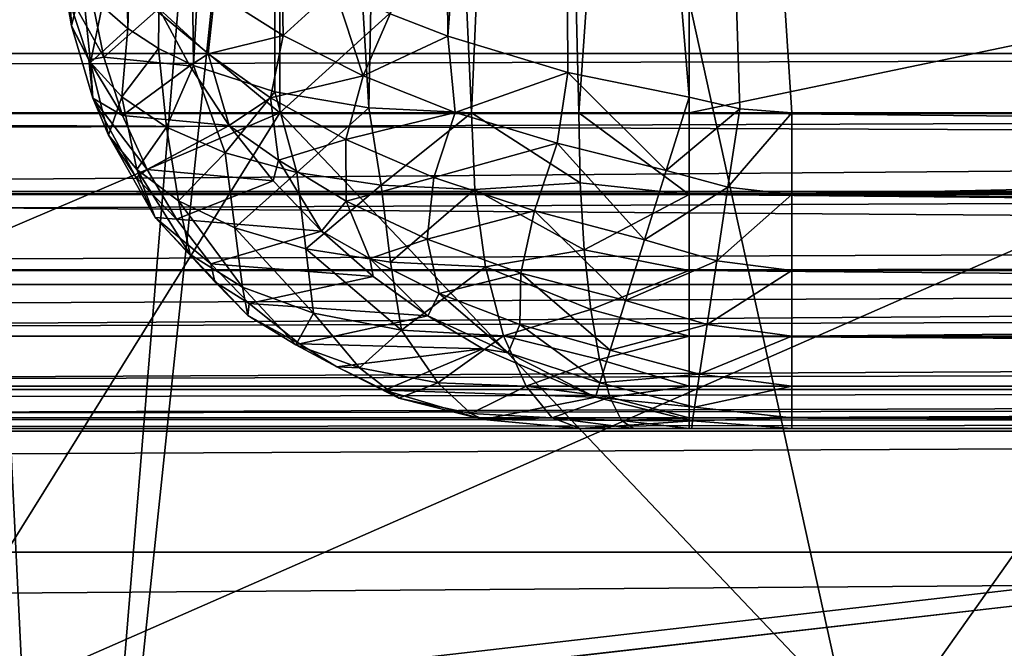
# Model space of a CAD drawing. Header units: metres. Extents: x -205 to 205, y -104 to 104.
# Tile 941 of 1056: x 11.933 to 13.491, y -45.806 to -44.811. Entities that reach past the tile are written whole.
import ezdxf

# ---------------------------------------------------------------- set-up
doc = ezdxf.new("R2010")
doc.units = ezdxf.units.M
doc.layers.add('solid_01_2-CONSUMER_EHM_BOX_SW0001', color=7, linetype='CONTINUOUS')

msp = doc.modelspace()

# ---------------------------------------------------------------- linework, layer by layer
at = {"layer": 'solid_01_2-CONSUMER_EHM_BOX_SW0001'}
for points in [[(27.853924, 67.360435), (-0.010849, -74.95858), (-0.010778, 75.04142)], [(27.853924, 67.360435), (27.752735, 66.82019), (-0.010849, -74.95858)], [(27.752735, 66.82019), (27.752735, 66.262619), (-0.010849, -74.95858)], [(27.752672, -66.17981), (-0.010849, -74.95858), (27.752735, 66.262619)], [(11.996569, -47.073002, 63.099998), (11.192754, -41.45895, 63.099998), (11.70707, -41.15659, 63.099998)], [(11.996569, -47.073002, 63.099998), (11.70707, -41.15659, 63.099998), (12.482018, -41.15659, 63.099998)], [(11.996569, -47.073002, 63.099998), (12.482018, -41.15659, 63.099998), (12.482018, -42.458588, 63.099998)], [(11.996569, -47.073002, 63.099998), (10.685143, -41.756622, 63.099998), (11.192754, -41.45895, 63.099998)], [(11.996569, -47.073002, 63.099998), (-12.003431, -47.071278, 63.099998), (10.685143, -41.756622, 63.099998)], [(8.89164, -44.958584, 48), (24.999912, -42.458591, 48), (2.561669, -42.45858, 48)], [(8.89164, -44.958584, 48), (25.021729, -44.958591, 48), (24.999912, -42.458591, 48)], [(13.496569, -47.073109, 63.099998), (11.996569, -47.073002, 63.099998), (12.482018, -42.458588, 63.099998)], [(12.104246, -44.825394, 55.541065), (12.063717, -44.790058, 55.629917), (12.064341, -42.458588, 55.628345)], [(12.104246, -44.825394, 55.541065), (12.064341, -42.458588, 55.628345), (12.178088, -42.458588, 55.420036)], [(12.152568, -44.856705, 55.457645), (12.104246, -44.825394, 55.541065), (12.178088, -42.458588, 55.420036)], [(12.207963, -44.883896, 55.380192), (12.152568, -44.856705, 55.457645), (12.178088, -42.458588, 55.420036)], [(12.207963, -44.883896, 55.380192), (12.178088, -42.458588, 55.420036), (12.337699, -42.458588, 55.244381)], [(12.337079, -44.925728, 55.244923), (12.207963, -44.883896, 55.380192), (12.337699, -42.458588, 55.244381)], [(12.48578, -44.950645, 55.138016), (12.337079, -44.925728, 55.244923), (12.337699, -42.458588, 55.244381)], [(12.48578, -44.950645, 55.138016), (12.337699, -42.458588, 55.244381), (12.534641, -42.458588, 55.111095)], [(13.496569, -47.073109, 63.099998), (12.482018, -42.458588, 63.099998), (25.499931, -42.458591, 63.099998)], [(12.48578, -44.950645, 55.138016), (12.534641, -42.458588, 55.111095), (12.648317, -44.958588, 55.061176)], [(12.519202, -44.801819, 56.880787), (12.610775, -44.837273, 56.924187), (12.591887, -42.458588, 56.916149)], [(12.648317, -44.958588, 55.061176), (12.534641, -42.458588, 55.111095), (12.756821, -42.458588, 55.028221)], [(12.610775, -44.837273, 56.924187), (12.78782, -42.458588, 56.978779), (12.591887, -42.458588, 56.916149)], [(12.610775, -44.837273, 56.924187), (12.800647, -44.894794, 56.98138), (12.78782, -42.458588, 56.978779)], [(12.648317, -44.958588, 55.061176), (12.756821, -42.458588, 55.028221), (12.817801, -44.958588, 55.015415)], [(12.817801, -44.958588, 55.015415), (12.756821, -42.458588, 55.028221), (12.992718, -42.458588, 55)], [(12.78782, -42.458588, 56.978779), (12.992717, -44.933815, 57), (12.992718, -42.458588, 57)], [(12.800647, -44.894794, 56.98138), (12.992717, -44.933815, 57), (12.78782, -42.458588, 56.978779)], [(12.817801, -44.958588, 55.015415), (12.992718, -42.458588, 55), (12.992717, -44.958588, 55)], [(12.992718, -42.458588, 57), (12.992717, -44.933815, 57), (13.073019, -44.952354, 57)], [(12.992718, -42.458588, 55), (24.999912, -42.458591, 55), (12.992717, -44.958588, 55)], [(24.999912, -42.458591, 55), (25.021729, -44.958591, 55), (12.992717, -44.958588, 55)], [(12.992718, -42.458588, 57), (13.155249, -44.958588, 57), (19.088488, -44.958591, 57)], [(12.992718, -42.458588, 57), (13.073019, -44.952354, 57), (13.155249, -44.958588, 57)], [(24.999912, -42.458591, 57), (12.992718, -42.458588, 57), (19.088488, -44.958591, 57)], [(38.274673, -42.903759, 75), (-63.60397, -54.56757, 75), (63.596031, -54.576706, 75)], [(38.274673, -42.903759, 75), (37.499931, -42.958599, 75), (-63.60397, -54.56757, 75)], [(37.499931, -42.958599, 75), (-37.500069, -42.958565, 75), (-63.60397, -54.56757, 75)], [(-37.500069, -42.958565, 46), (37.499931, -42.958599, 46), (-37.500069, -44.958565, 46)], [(37.499931, -42.958599, 46), (-2.676463, -44.626774, 46), (-37.500069, -44.958565, 46)], [(37.499931, -42.958599, 46), (5.937079, -44.89888, 46), (4.230125, -44.751209, 46)], [(37.499931, -42.958599, 46), (6.610322, -44.944187, 46), (5.937079, -44.89888, 46)], [(37.499931, -42.958599, 46), (7.215365, -44.958584, 46), (6.610322, -44.944187, 46)], [(37.499931, -42.958599, 46), (37.499931, -44.958599, 46), (7.215365, -44.958584, 46)], [(10.534165, -44.958584, 7.734861), (10.534119, -43.458584, 7.734832), (12.345051, -43.458588, 9.019751)], [(12.345028, -44.958588, 39.980263), (12.345073, -43.458588, 39.980232), (10.53415, -43.458584, 41.265148)], [(10.534165, -44.958584, 41.265141), (12.345028, -44.958588, 39.980263), (10.53415, -43.458584, 41.265148)], [(12.345028, -44.958588, 9.019736), (10.534165, -44.958584, 7.734861), (12.345051, -43.458588, 9.019751)], [(12.345028, -44.958588, 39.980263), (14.000644, -44.958588, 38.500713), (12.345073, -43.458588, 39.980232)], [(12.345028, -44.958588, 9.019736), (12.345051, -43.458588, 9.019751), (14.000711, -43.458588, 10.499358)], [(14.000644, -44.958588, 10.499286), (12.345028, -44.958588, 9.019736), (14.000711, -43.458588, 10.499358)], [(14.000644, -44.958588, 38.500713), (14.000728, -43.458588, 38.500626), (12.345073, -43.458588, 39.980232)], [(-18.227028, -44.624832, 2.474663), (-18.227028, -44.864849, 2.071429), (18.205359, -44.624851, 2.474663)], [(-18.227028, -44.864849, 2.071429), (18.205359, -44.864864, 2.071429), (18.205359, -44.624851, 2.474663)], [(12.015182, -44.820808, 55.855354), (12.004331, -44.759243, 55.988312), (12.008938, -44.708336, 55.82061)], [(12.015182, -44.820808, 55.855354), (12.008938, -44.708336, 55.82061), (12.03173, -44.750927, 55.723404)], [(12.349797, -44.836327, 56.751732), (12.348187, -44.718441, 56.76458), (12.242016, -44.767643, 56.6446)], [(12.349797, -44.836327, 56.751732), (12.431283, -44.762115, 56.827522), (12.348187, -44.718441, 56.76458)], [(12.044921, -44.879196, 55.721695), (12.015182, -44.820808, 55.855354), (12.03173, -44.750927, 55.723404)], [(12.044921, -44.879196, 55.721695), (12.03173, -44.750927, 55.723404), (12.063717, -44.790058, 55.629917)], [(12.004331, -44.759243, 55.988312), (12.06628, -44.870472, 56.113991), (12.046084, -44.77269, 56.170353)], [(12.042601, -44.874825, 56.024883), (12.06628, -44.870472, 56.113991), (12.004331, -44.759243, 55.988312)], [(12.042601, -44.874825, 56.024883), (12.004331, -44.759243, 55.988312), (12.015182, -44.820808, 55.855354)], [(12.242016, -44.767643, 56.6446), (12.153503, -44.79377, 56.458763), (12.231513, -44.865421, 56.577576)], [(12.349797, -44.836327, 56.751732), (12.242016, -44.767643, 56.6446), (12.231513, -44.865421, 56.577576)], [(12.476837, -44.900391, 56.843502), (12.431283, -44.762115, 56.827522), (12.349797, -44.836327, 56.751732)], [(12.476837, -44.900391, 56.843502), (12.519202, -44.801819, 56.880787), (12.431283, -44.762115, 56.827522)], [(12.046084, -44.77269, 56.170353), (12.06628, -44.870472, 56.113991), (12.153503, -44.79377, 56.458763)], [(12.044921, -44.879196, 55.721695), (12.063717, -44.790058, 55.629917), (12.104246, -44.825394, 55.541065)], [(12.06628, -44.870472, 56.113991), (12.202309, -44.884235, 56.487663), (12.153503, -44.79377, 56.458763)], [(12.231513, -44.865421, 56.577576), (12.153503, -44.79377, 56.458763), (12.202309, -44.884235, 56.487663)], [(12.476837, -44.900391, 56.843502), (12.610775, -44.837273, 56.924187), (12.519202, -44.801819, 56.880787)], [(12.048983, -44.935593, 55.898232), (12.015182, -44.820808, 55.855354), (12.044921, -44.879196, 55.721695)], [(12.048983, -44.935593, 55.898232), (12.042601, -44.874825, 56.024883), (12.015182, -44.820808, 55.855354)], [(12.094705, -44.933205, 55.5896), (12.044921, -44.879196, 55.721695), (12.104246, -44.825394, 55.541065)], [(12.094705, -44.933205, 55.5896), (12.104246, -44.825394, 55.541065), (12.152568, -44.856705, 55.457645)], [(12.349797, -44.836327, 56.751732), (12.231513, -44.865421, 56.577576), (12.329898, -44.934895, 56.686443)], [(12.476837, -44.900391, 56.843502), (12.349797, -44.836327, 56.751732), (12.329898, -44.934895, 56.686443)], [(12.622156, -44.957993, 56.916115), (12.610775, -44.837273, 56.924187), (12.476837, -44.900391, 56.843502)], [(12.622156, -44.957993, 56.916115), (12.800647, -44.894794, 56.98138), (12.610775, -44.837273, 56.924187)], [(-18.227028, -44.959908, 1.911433), (18.205359, -44.864864, 2.071429), (-18.227028, -44.864849, 2.071429)], [(-18.227028, -44.959908, 1.911433), (18.205359, -44.959927, 1.911433), (18.205359, -44.864864, 2.071429)], [(12.165549, -44.981419, 55.461895), (12.094705, -44.933205, 55.5896), (12.152568, -44.856705, 55.457645)], [(12.165549, -44.981419, 55.461895), (12.152568, -44.856705, 55.457645), (12.207963, -44.883896, 55.380192)], [(12.231513, -44.865421, 56.577576), (12.202309, -44.884235, 56.487663), (12.264524, -44.978748, 56.514423)], [(12.329898, -44.934895, 56.686443), (12.231513, -44.865421, 56.577576), (12.264524, -44.978748, 56.514423)], [(12.042601, -44.874825, 56.024883), (12.096025, -44.962757, 56.056618), (12.06628, -44.870472, 56.113991)], [(12.048983, -44.935593, 55.898232), (12.096025, -44.962757, 56.056618), (12.042601, -44.874825, 56.024883)], [(12.073624, -44.993896, 55.769245), (12.044921, -44.879196, 55.721695), (12.094705, -44.933205, 55.5896)], [(12.073624, -44.993896, 55.769245), (12.048983, -44.935593, 55.898232), (12.044921, -44.879196, 55.721695)], [(12.06628, -44.870472, 56.113991), (12.096025, -44.962757, 56.056618), (12.202309, -44.884235, 56.487663)], [(12.096025, -44.962757, 56.056618), (12.264524, -44.978748, 56.514423), (12.202309, -44.884235, 56.487663)], [(12.258047, -45.022141, 55.342098), (12.165549, -44.981419, 55.461895), (12.207963, -44.883896, 55.380192)], [(12.258047, -45.022141, 55.342098), (12.207963, -44.883896, 55.380192), (12.337079, -44.925728, 55.244923)], [(12.783782, -45.006874, 56.96526), (12.800647, -44.894794, 56.98138), (12.622156, -44.957993, 56.916115)], [(12.783782, -45.006874, 56.96526), (12.956321, -45.050247, 56.98489), (12.800647, -44.894794, 56.98138)], [(12.800647, -44.894794, 56.98138), (12.956321, -45.050247, 56.98489), (12.992717, -44.933815, 57)], [(12.476837, -44.900391, 56.843502), (12.329898, -44.934895, 56.686443), (12.449015, -45.00079, 56.782063)], [(12.622156, -44.957993, 56.916115), (12.476837, -44.900391, 56.843502), (12.449015, -45.00079, 56.782063)], [(12.371863, -45.053425, 55.234512), (12.258047, -45.022141, 55.342098), (12.337079, -44.925728, 55.244923)], [(12.371863, -45.053425, 55.234512), (12.337079, -44.925728, 55.244923), (12.48578, -44.950645, 55.138016)], [(12.048983, -44.935593, 55.898232), (12.134651, -45.048584, 55.99897), (12.096025, -44.962757, 56.056618)], [(12.117312, -45.06134, 55.903564), (12.134651, -45.048584, 55.99897), (12.048983, -44.935593, 55.898232)], [(12.117312, -45.06134, 55.903564), (12.048983, -44.935593, 55.898232), (12.073624, -44.993896, 55.769245)], [(12.118254, -45.048592, 55.640011), (12.073624, -44.993896, 55.769245), (12.094705, -44.933205, 55.5896)], [(12.118254, -45.048592, 55.640011), (12.094705, -44.933205, 55.5896), (12.165549, -44.981419, 55.461895)], [(12.329898, -44.934895, 56.686443), (12.264524, -44.978748, 56.514423), (12.342613, -45.033688, 56.613895)], [(12.449015, -45.00079, 56.782063), (12.329898, -44.934895, 56.686443), (12.342613, -45.033688, 56.613895)], [(12.956321, -45.050247, 56.98489), (13.073019, -44.952354, 57), (12.992717, -44.933815, 57)], [(37.499931, -45.088009, 46.017036), (7.215364, -45.087921, 46.017017), (7.215365, -44.958584, 46)], [(37.499931, -45.088009, 46.017036), (7.215365, -44.958584, 46), (37.499931, -44.958599, 46)], [(8.89164, -45.087948, 47.982975), (25.021729, -44.958591, 48), (8.89164, -44.958584, 48)], [(25.021729, -45.08025, 47.984974), (25.021729, -44.958591, 48), (8.89164, -45.087948, 47.982975)], [(12.345028, -44.958588, 9.019736), (10.00208, -45.958584, 8.581553), (10.534165, -44.958584, 7.734861)], [(12.345028, -44.958588, 9.019736), (11.721488, -45.958588, 9.801531), (10.00208, -45.958584, 8.581553)], [(10.534165, -44.958584, 41.265141), (11.721488, -45.958588, 39.198471), (12.345028, -44.958588, 39.980263)], [(12.345028, -44.958588, 39.980263), (11.721488, -45.958588, 39.198471), (13.293492, -45.958588, 37.793648)], [(14.000644, -44.958588, 10.499286), (13.293492, -45.958588, 11.206351), (11.721488, -45.958588, 9.801531)], [(14.000644, -44.958588, 10.499286), (11.721488, -45.958588, 9.801531), (12.345028, -44.958588, 9.019736)], [(12.345028, -44.958588, 39.980263), (13.293492, -45.958588, 37.793648), (14.000644, -44.958588, 38.500713)], [(12.505025, -45.073254, 55.144009), (12.371863, -45.053425, 55.234512), (12.48578, -44.950645, 55.138016)], [(12.622156, -44.957993, 56.916115), (12.449015, -45.00079, 56.782063), (12.58874, -45.061264, 56.860191)], [(12.505025, -45.073254, 55.144009), (12.48578, -44.950645, 55.138016), (12.648317, -44.958588, 55.061176)], [(12.505025, -45.073254, 55.144009), (12.648317, -44.958588, 55.061176), (12.653488, -45.080185, 55.075272)], [(12.783782, -45.006874, 56.96526), (12.622156, -44.957993, 56.916115), (12.58874, -45.061264, 56.860191)], [(12.648317, -44.958588, 55.061176), (12.817801, -44.958588, 55.015415), (12.819994, -45.069847, 55.02776)], [(12.653488, -45.080185, 55.075272), (12.648317, -44.958588, 55.061176), (12.819994, -45.069847, 55.02776)], [(12.817801, -44.958588, 55.015415), (12.992717, -44.958588, 55), (12.992717, -45.088001, 55.017036)], [(12.819994, -45.069847, 55.02776), (12.817801, -44.958588, 55.015415), (12.992717, -45.088001, 55.017036)], [(12.956321, -45.050247, 56.98489), (13.054064, -45.076618, 56.983944), (13.073019, -44.952354, 57)], [(25.021729, -45.08025, 55.015026), (12.992717, -44.958588, 55), (25.021729, -44.958591, 55)], [(12.992717, -45.088001, 55.017036), (12.992717, -44.958588, 55), (25.021729, -45.08025, 55.015026)], [(13.073019, -44.952354, 57), (13.054064, -45.076618, 56.983944), (13.155249, -44.958588, 57)], [(13.054064, -45.076618, 56.983944), (13.155252, -45.087997, 56.982964), (13.155249, -44.958588, 57)], [(19.088488, -44.958591, 57), (13.155249, -44.958588, 57), (13.155252, -45.087997, 56.982964)], [(13.155252, -45.087997, 56.982964), (25.021729, -45.087955, 56.982975), (25.021729, -44.958591, 57)], [(19.088488, -44.958591, 57), (13.155252, -45.087997, 56.982964), (25.021729, -44.958591, 57)], [(14.000644, -44.958588, 38.500713), (13.293492, -45.958588, 37.793648), (14.698324, -45.958588, 36.221649)], [(15.480193, -44.958588, 12.154902), (14.698324, -45.958588, 12.778349), (13.293492, -45.958588, 11.206351)], [(15.480193, -44.958588, 12.154902), (13.293492, -45.958588, 11.206351), (14.000644, -44.958588, 10.499286)], [(-18.227028, -44.959908, 1.911433), (-18.227028, -45.083378, 1.771438), (18.205359, -44.959927, 1.911433)], [(-18.227028, -45.083378, 1.771438), (18.205359, -45.083393, 1.771438), (18.205359, -44.959927, 1.911433)], [(12.096025, -44.962757, 56.056618), (12.134651, -45.048584, 55.99897), (12.264524, -44.978748, 56.514423)], [(12.184559, -45.098194, 55.513332), (12.118254, -45.048592, 55.640011), (12.165549, -44.981419, 55.461895)], [(12.134651, -45.048584, 55.99897), (12.334376, -45.066414, 56.535461), (12.264524, -44.978748, 56.514423)], [(12.184559, -45.098194, 55.513332), (12.165549, -44.981419, 55.461895), (12.258047, -45.022141, 55.342098)], [(12.342613, -45.033688, 56.613895), (12.264524, -44.978748, 56.514423), (12.334376, -45.066414, 56.535461)], [(12.14756, -45.124516, 55.768456), (12.073624, -44.993896, 55.769245), (12.118254, -45.048592, 55.640011)], [(12.14756, -45.124516, 55.768456), (12.117312, -45.06134, 55.903564), (12.073624, -44.993896, 55.769245)], [(12.449015, -45.00079, 56.782063), (12.342613, -45.033688, 56.613895), (12.450019, -45.098591, 56.705753)], [(12.58874, -45.061264, 56.860191), (12.449015, -45.00079, 56.782063), (12.450019, -45.098591, 56.705753)], [(12.783782, -45.006874, 56.96526), (12.58874, -45.061264, 56.860191), (12.747923, -45.113869, 56.915699)], [(12.783782, -45.006874, 56.96526), (12.747923, -45.113869, 56.915699), (12.922103, -45.159721, 56.940426)], [(12.783782, -45.006874, 56.96526), (12.922103, -45.159721, 56.940426), (12.956321, -45.050247, 56.98489)], [(12.273808, -45.140797, 55.392941), (12.184559, -45.098194, 55.513332), (12.258047, -45.022141, 55.342098)], [(12.273808, -45.140797, 55.392941), (12.258047, -45.022141, 55.342098), (12.371863, -45.053425, 55.234512)], [(12.342613, -45.033688, 56.613895), (12.334376, -45.066414, 56.535461), (12.41077, -45.146336, 56.550697)], [(12.450019, -45.098591, 56.705753), (12.342613, -45.033688, 56.613895), (12.41077, -45.146336, 56.550697)], [(12.117312, -45.06134, 55.903564), (12.181414, -45.127182, 55.941795), (12.134651, -45.048584, 55.99897)], [(12.20288, -45.183083, 55.632813), (12.118254, -45.048592, 55.640011), (12.184559, -45.098194, 55.513332)], [(12.20288, -45.183083, 55.632813), (12.14756, -45.124516, 55.768456), (12.118254, -45.048592, 55.640011)], [(12.134651, -45.048584, 55.99897), (12.181414, -45.127182, 55.941795), (12.334376, -45.066414, 56.535461)], [(12.956321, -45.050247, 56.98489), (12.922103, -45.159721, 56.940426), (13.054064, -45.076618, 56.983944)], [(12.14756, -45.124516, 55.768456), (12.181414, -45.127182, 55.941795), (12.117312, -45.06134, 55.903564)], [(12.181414, -45.127182, 55.941795), (12.41077, -45.146336, 56.550697), (12.334376, -45.066414, 56.535461)], [(12.386194, -45.174042, 55.283638), (12.273808, -45.140797, 55.392941), (12.371863, -45.053425, 55.234512)], [(12.386194, -45.174042, 55.283638), (12.371863, -45.053425, 55.234512), (12.505025, -45.073254, 55.144009)], [(12.58874, -45.061264, 56.860191), (12.450019, -45.098591, 56.705753), (12.578094, -45.158989, 56.78252)], [(12.747923, -45.113869, 56.915699), (12.58874, -45.061264, 56.860191), (12.578094, -45.158989, 56.78252)], [(-18.227028, -45.083378, 1.771438), (-18.227028, -45.230713, 1.656828), (18.205359, -45.083393, 1.771438)], [(-18.227028, -45.230713, 1.656828), (18.205359, -45.230728, 1.656828), (18.205359, -45.083393, 1.771438)], [(25.021729, -45.202812, 47.936298), (25.021729, -45.08025, 47.984974), (8.89164, -45.087948, 47.982975)], [(12.519875, -45.195366, 55.191113), (12.386194, -45.174042, 55.283638), (12.505025, -45.073254, 55.144009)], [(12.519875, -45.195366, 55.191113), (12.505025, -45.073254, 55.144009), (12.653488, -45.080185, 55.075272)], [(12.519875, -45.195366, 55.191113), (12.653488, -45.080185, 55.075272), (12.670251, -45.202782, 55.120968)], [(12.653488, -45.080185, 55.075272), (12.819994, -45.069847, 55.02776), (12.826463, -45.175529, 55.064167)], [(12.670251, -45.202782, 55.120968), (12.653488, -45.080185, 55.075272), (12.826463, -45.175529, 55.064167)], [(12.826463, -45.175529, 55.064167), (12.819994, -45.069847, 55.02776), (12.992717, -45.088001, 55.017036)], [(12.922103, -45.159721, 56.940426), (13.036327, -45.192894, 56.936802), (13.054064, -45.076618, 56.983944)], [(12.992717, -45.088001, 55.017036), (25.021729, -45.08025, 55.015026), (25.021729, -45.202812, 55.063702)], [(13.054064, -45.076618, 56.983944), (13.036327, -45.192894, 56.936802), (13.155252, -45.087997, 56.982964)], [(37.499931, -45.088009, 46.017036), (7.215364, -45.208588, 46.06699), (7.215364, -45.087921, 46.017017)], [(37.499931, -45.088009, 46.017036), (37.499931, -45.208714, 46.067051), (7.215364, -45.208588, 46.06699)], [(25.021729, -45.202812, 47.936298), (8.89164, -45.087948, 47.982975), (8.89164, -45.208599, 47.933006)], [(12.285895, -45.234581, 55.501057), (12.184559, -45.098194, 55.513332), (12.273808, -45.140797, 55.392941)], [(12.285895, -45.234581, 55.501057), (12.20288, -45.183083, 55.632813), (12.184559, -45.098194, 55.513332)], [(12.450019, -45.098591, 56.705753), (12.41077, -45.146336, 56.550697), (12.486974, -45.189327, 56.626411)], [(12.578094, -45.158989, 56.78252), (12.450019, -45.098591, 56.705753), (12.486974, -45.189327, 56.626411)], [(12.826463, -45.175529, 55.064167), (12.992717, -45.088001, 55.017036), (12.992716, -45.208599, 55.066994)], [(12.992716, -45.208599, 55.066994), (12.992717, -45.088001, 55.017036), (25.021729, -45.202812, 55.063702)], [(13.036327, -45.192894, 56.936802), (13.155252, -45.208588, 56.933014), (13.155252, -45.087997, 56.982964)], [(13.155252, -45.087997, 56.982964), (25.021729, -45.208622, 56.932995), (25.021729, -45.087955, 56.982975)], [(13.155252, -45.087997, 56.982964), (13.155252, -45.208588, 56.933014), (25.021729, -45.208622, 56.932995)], [(12.747923, -45.113869, 56.915699), (12.578094, -45.158989, 56.78252), (12.726314, -45.212452, 56.838989)], [(12.747923, -45.113869, 56.915699), (12.726314, -45.212452, 56.838989), (12.892127, -45.25563, 56.869202)], [(12.747923, -45.113869, 56.915699), (12.892127, -45.25563, 56.869202), (12.922103, -45.159721, 56.940426)], [(12.14756, -45.124516, 55.768456), (12.235521, -45.19804, 55.885586), (12.181414, -45.127182, 55.941795)], [(12.241909, -45.226322, 55.792519), (12.235521, -45.19804, 55.885586), (12.14756, -45.124516, 55.768456)], [(12.241909, -45.226322, 55.792519), (12.14756, -45.124516, 55.768456), (12.20288, -45.183083, 55.632813)], [(12.181414, -45.127182, 55.941795), (12.235521, -45.19804, 55.885586), (12.41077, -45.146336, 56.550697)], [(12.235521, -45.19804, 55.885586), (12.492446, -45.217678, 56.560299), (12.41077, -45.146336, 56.550697)], [(12.39798, -45.275696, 55.379429), (12.273808, -45.140797, 55.392941), (12.386194, -45.174042, 55.283638)], [(12.39798, -45.275696, 55.379429), (12.285895, -45.234581, 55.501057), (12.273808, -45.140797, 55.392941)], [(12.486974, -45.189327, 56.626411), (12.41077, -45.146336, 56.550697), (12.492446, -45.217678, 56.560299)], [(12.578094, -45.158989, 56.78252), (12.486974, -45.189327, 56.626411), (12.597142, -45.244545, 56.692596)], [(12.726314, -45.212452, 56.838989), (12.578094, -45.158989, 56.78252), (12.597142, -45.244545, 56.692596)], [(12.922103, -45.159721, 56.940426), (12.892127, -45.25563, 56.869202), (13.036327, -45.192894, 56.936802)], [(12.537552, -45.30257, 55.275864), (12.386194, -45.174042, 55.283638), (12.519875, -45.195366, 55.191113)], [(12.537552, -45.30257, 55.275864), (12.39798, -45.275696, 55.379429), (12.386194, -45.174042, 55.283638)], [(12.670251, -45.202782, 55.120968), (12.826463, -45.175529, 55.064167), (12.836882, -45.270332, 55.122818)], [(12.836882, -45.270332, 55.122818), (12.826463, -45.175529, 55.064167), (12.992716, -45.208599, 55.066994)], [(12.294091, -45.279449, 55.675426), (12.20288, -45.183083, 55.632813), (12.285895, -45.234581, 55.501057)], [(12.294091, -45.279449, 55.675426), (12.241909, -45.226322, 55.792519), (12.20288, -45.183083, 55.632813)], [(12.486974, -45.189327, 56.626411), (12.492446, -45.217678, 56.560299), (12.578849, -45.280357, 56.564518)], [(12.597142, -45.244545, 56.692596), (12.486974, -45.189327, 56.626411), (12.578849, -45.280357, 56.564518)], [(12.892127, -45.25563, 56.869202), (13.020948, -45.293724, 56.861607), (13.036327, -45.192894, 56.936802)], [(13.036327, -45.192894, 56.936802), (13.020948, -45.293724, 56.861607), (13.155252, -45.208588, 56.933014)], [(37.499931, -45.208714, 46.067051), (7.215364, -45.312111, 46.14642), (7.215364, -45.208588, 46.06699)], [(37.499931, -45.208714, 46.067051), (37.499931, -45.312336, 46.146633), (7.215364, -45.312111, 46.14642)], [(25.021729, -45.202812, 47.936298), (8.89164, -45.208599, 47.933006), (8.89164, -45.312126, 47.853565)], [(25.021729, -45.311947, 47.853752), (25.021729, -45.202812, 47.936298), (8.89164, -45.312126, 47.853565)], [(12.235521, -45.19804, 55.885586), (12.296275, -45.260849, 55.830727), (12.492446, -45.217678, 56.560299)], [(12.241909, -45.226322, 55.792519), (12.296275, -45.260849, 55.830727), (12.235521, -45.19804, 55.885586)], [(12.537552, -45.30257, 55.275864), (12.519875, -45.195366, 55.191113), (12.670251, -45.202782, 55.120968)], [(12.537552, -45.30257, 55.275864), (12.670251, -45.202782, 55.120968), (12.698687, -45.311947, 55.198483)], [(12.698687, -45.311947, 55.198483), (12.670251, -45.202782, 55.120968), (12.836882, -45.270332, 55.122818)], [(12.836882, -45.270332, 55.122818), (12.992716, -45.208599, 55.066994), (12.992716, -45.312153, 55.146458)], [(12.992716, -45.208599, 55.066994), (25.021729, -45.202812, 55.063702), (25.021729, -45.311947, 55.146248)], [(12.992716, -45.312153, 55.146458), (12.992716, -45.208599, 55.066994), (25.021729, -45.311947, 55.146248)], [(13.020948, -45.293724, 56.861607), (13.155252, -45.312141, 56.853554), (13.155252, -45.208588, 56.933014)], [(13.155252, -45.208588, 56.933014), (13.155252, -45.312141, 56.853554), (25.021729, -45.208622, 56.932995)], [(13.155252, -45.312141, 56.853554), (25.021729, -45.311947, 56.853752), (25.021729, -45.208622, 56.932995)], [(12.296275, -45.260849, 55.830727), (12.578849, -45.280357, 56.564518), (12.492446, -45.217678, 56.560299)], [(12.726314, -45.212452, 56.838989), (12.597142, -45.244545, 56.692596), (12.724592, -45.293934, 56.742485)], [(12.726314, -45.212452, 56.838989), (12.724592, -45.293934, 56.742485), (12.86742, -45.334675, 56.771297)], [(12.726314, -45.212452, 56.838989), (12.86742, -45.334675, 56.771297), (12.892127, -45.25563, 56.869202)], [(-18.227028, -45.230713, 1.656828), (-18.22703, -45.396606, 1.571667), (18.205359, -45.230728, 1.656828)], [(-18.22703, -45.396606, 1.571667), (18.205359, -45.396622, 1.571667), (18.205359, -45.230728, 1.656828)], [(12.294091, -45.279449, 55.675426), (12.296275, -45.260849, 55.830727), (12.241909, -45.226322, 55.792519)], [(12.370191, -45.325863, 55.561852), (12.285895, -45.234581, 55.501057), (12.39798, -45.275696, 55.379429)], [(12.370191, -45.325863, 55.561852), (12.294091, -45.279449, 55.675426), (12.285895, -45.234581, 55.501057)], [(12.597142, -45.244545, 56.692596), (12.578849, -45.280357, 56.564518), (12.706171, -45.338799, 56.624752)], [(12.724592, -45.293934, 56.742485), (12.597142, -45.244545, 56.692596), (12.706171, -45.338799, 56.624752)], [(12.892127, -45.25563, 56.869202), (12.86742, -45.334675, 56.771297), (13.020948, -45.293724, 56.861607)], [(12.294091, -45.279449, 55.675426), (12.375808, -45.324383, 55.768234), (12.296275, -45.260849, 55.830727)], [(12.296275, -45.260849, 55.830727), (12.375808, -45.324383, 55.768234), (12.578849, -45.280357, 56.564518)], [(12.698687, -45.311947, 55.198483), (12.836882, -45.270332, 55.122818), (12.85073, -45.349503, 55.200768)], [(12.85073, -45.349503, 55.200768), (12.836882, -45.270332, 55.122818), (12.992716, -45.312153, 55.146458)], [(12.370191, -45.325863, 55.561852), (12.375808, -45.324383, 55.768234), (12.294091, -45.279449, 55.675426)], [(12.470983, -45.362606, 55.457203), (12.370191, -45.325863, 55.561852), (12.39798, -45.275696, 55.379429)], [(12.375808, -45.324383, 55.768234), (12.666137, -45.332455, 56.563427), (12.578849, -45.280357, 56.564518)], [(12.470983, -45.362606, 55.457203), (12.39798, -45.275696, 55.379429), (12.537552, -45.30257, 55.275864)], [(12.706171, -45.338799, 56.624752), (12.578849, -45.280357, 56.564518), (12.666137, -45.332455, 56.563427)], [(12.724592, -45.293934, 56.742485), (12.706171, -45.338799, 56.624752), (12.851345, -45.386108, 56.659489)], [(12.724592, -45.293934, 56.742485), (12.851345, -45.386108, 56.659489), (12.86742, -45.334675, 56.771297)], [(12.86742, -45.334675, 56.771297), (13.008913, -45.372627, 56.763184), (13.020948, -45.293724, 56.861607)], [(13.020948, -45.293724, 56.861607), (13.008913, -45.372627, 56.763184), (13.155252, -45.312141, 56.853554)], [(37.499931, -45.312336, 46.146633), (7.215364, -45.391571, 46.249954), (7.215364, -45.312111, 46.14642)], [(37.499931, -45.312336, 46.146633), (37.499931, -45.391808, 46.25034), (7.215364, -45.391571, 46.249954)], [(25.021729, -45.311947, 47.853752), (8.89164, -45.312126, 47.853565), (8.89164, -45.391579, 47.750031)], [(25.021729, -45.391598, 47.750015), (25.021729, -45.311947, 47.853752), (8.89164, -45.391579, 47.750031)], [(12.594756, -45.38641, 55.368057), (12.470983, -45.362606, 55.457203), (12.537552, -45.30257, 55.275864)], [(12.594756, -45.38641, 55.368057), (12.537552, -45.30257, 55.275864), (12.698687, -45.311947, 55.198483)], [(12.594756, -45.38641, 55.368057), (12.698687, -45.311947, 55.198483), (12.734403, -45.391579, 55.295845)], [(12.734403, -45.391579, 55.295845), (12.698687, -45.311947, 55.198483), (12.85073, -45.349503, 55.200768)], [(12.85073, -45.349503, 55.200768), (12.992716, -45.312153, 55.146458), (12.992716, -45.391605, 55.250011)], [(12.992716, -45.312153, 55.146458), (25.021729, -45.311947, 55.146248), (25.021729, -45.391586, 55.249966)], [(12.992716, -45.391605, 55.250011), (12.992716, -45.312153, 55.146458), (25.021729, -45.391586, 55.249966)], [(13.008913, -45.372627, 56.763184), (13.155252, -45.391598, 56.75), (13.155252, -45.312141, 56.853554)], [(13.155252, -45.312141, 56.853554), (25.021729, -45.394627, 56.744694), (25.021729, -45.311947, 56.853752)], [(13.155252, -45.312141, 56.853554), (13.155252, -45.391598, 56.75), (25.021729, -45.394627, 56.744694)], [(12.434779, -45.361126, 55.727074), (12.375808, -45.324383, 55.768234), (12.370191, -45.325863, 55.561852)], [(12.434779, -45.361126, 55.727074), (12.370191, -45.325863, 55.561852), (12.470983, -45.362606, 55.457203)], [(12.375808, -45.324383, 55.768234), (12.434779, -45.361126, 55.727074), (12.666137, -45.332455, 56.563427)], [(12.434779, -45.361126, 55.727074), (12.510238, -45.397884, 55.679523), (12.666137, -45.332455, 56.563427)], [(12.510238, -45.397884, 55.679523), (12.844176, -45.409035, 56.545731), (12.666137, -45.332455, 56.563427)], [(12.706171, -45.338799, 56.624752), (12.666137, -45.332455, 56.563427), (12.844176, -45.409035, 56.545731)], [(12.706171, -45.338799, 56.624752), (12.844176, -45.409035, 56.545731), (12.851345, -45.386108, 56.659489)], [(12.86742, -45.334675, 56.771297), (12.851345, -45.386108, 56.659489), (13.008913, -45.372627, 56.763184)], [(12.533236, -45.410252, 55.563137), (12.510238, -45.397884, 55.679523), (12.434779, -45.361126, 55.727074)], [(12.533236, -45.410252, 55.563137), (12.434779, -45.361126, 55.727074), (12.470983, -45.362606, 55.457203)], [(12.533236, -45.410252, 55.563137), (12.470983, -45.362606, 55.457203), (12.594756, -45.38641, 55.368057)], [(12.734403, -45.391579, 55.295845), (12.85073, -45.349503, 55.200768), (12.867312, -45.409073, 55.294109)], [(12.867312, -45.409073, 55.294109), (12.85073, -45.349503, 55.200768), (12.992716, -45.391605, 55.250011)], [(12.851345, -45.386108, 56.659489), (13.000995, -45.424534, 56.647858), (13.008913, -45.372627, 56.763184)], [(13.008913, -45.372627, 56.763184), (13.000995, -45.424534, 56.647858), (13.155252, -45.391598, 56.75)], [(37.499931, -45.391808, 46.25034), (7.215364, -45.441551, 46.370613), (7.215364, -45.391571, 46.249954)], [(37.499931, -45.391808, 46.25034), (37.499931, -45.441696, 46.371098), (7.215364, -45.441551, 46.370613)], [(25.021729, -45.391598, 47.750015), (8.89164, -45.391579, 47.750031), (8.89164, -45.441559, 47.629364)], [(25.021729, -45.441566, 47.629364), (25.021729, -45.391598, 47.750015), (8.89164, -45.441559, 47.629364)], [(12.647082, -45.434917, 55.47905), (12.533236, -45.410252, 55.563137), (12.594756, -45.38641, 55.368057)], [(12.647082, -45.434917, 55.47905), (12.594756, -45.38641, 55.368057), (12.734403, -45.391579, 55.295845)], [(12.647082, -45.434917, 55.47905), (12.734403, -45.391579, 55.295845), (12.775961, -45.441563, 55.409138)], [(12.775961, -45.441563, 55.409138), (12.734403, -45.391579, 55.295845), (12.867312, -45.409073, 55.294109)], [(12.851345, -45.386108, 56.659489), (12.844176, -45.409035, 56.545731), (13.000995, -45.424534, 56.647858)], [(12.867312, -45.409073, 55.294109), (12.992716, -45.391605, 55.250011), (12.992716, -45.441551, 55.370594)], [(12.992716, -45.441551, 55.370594), (25.021729, -45.391586, 55.249966), (25.021729, -45.441566, 55.370636)], [(12.992716, -45.441551, 55.370594), (12.992716, -45.391605, 55.250011), (25.021729, -45.391586, 55.249966)], [(13.000995, -45.424534, 56.647858), (13.155252, -45.441551, 56.62941), (13.155252, -45.391598, 56.75)], [(13.155252, -45.391598, 56.75), (13.155252, -45.441551, 56.62941), (25.021729, -45.394627, 56.744694)], [(13.155252, -45.441551, 56.62941), (25.021729, -45.443443, 56.62215), (25.021729, -45.394627, 56.744694)], [(-19.34446, -45.46278, 1.571667), (18.205359, -45.396622, 1.571667), (-18.22703, -45.396606, 1.571667)], [(-19.34446, -45.46278, 1.571667), (19.32279, -45.462795, 1.571667), (18.205359, -45.396622, 1.571667)], [(12.510238, -45.397884, 55.679523), (12.666585, -45.444508, 55.5961), (12.844176, -45.409035, 56.545731)], [(12.533236, -45.410252, 55.563137), (12.666585, -45.444508, 55.5961), (12.510238, -45.397884, 55.679523)], [(12.647082, -45.434917, 55.47905), (12.666585, -45.444508, 55.5961), (12.533236, -45.410252, 55.563137)], [(12.666585, -45.444508, 55.5961), (12.997704, -45.446117, 56.523033), (12.844176, -45.409035, 56.545731)], [(12.775961, -45.441563, 55.409138), (12.867312, -45.409073, 55.294109), (12.885798, -45.446053, 55.398163)], [(12.844176, -45.409035, 56.545731), (12.997704, -45.446117, 56.523033), (13.000995, -45.424534, 56.647858)], [(12.885798, -45.446053, 55.398163), (12.867312, -45.409073, 55.294109), (12.992716, -45.441551, 55.370594)], [(13.000995, -45.424534, 56.647858), (12.997704, -45.446117, 56.523033), (13.155252, -45.441551, 56.62941)], [(7.215364, -45.441551, 46.370613), (37.499931, -45.458599, 46.5), (7.215364, -45.458584, 46.5)], [(37.499931, -45.441696, 46.371098), (37.499931, -45.458599, 46.5), (7.215364, -45.441551, 46.370613)], [(25.021729, -45.441566, 47.629364), (8.89164, -45.441559, 47.629364), (8.89164, -45.458584, 47.5)], [(25.021729, -45.441566, 47.629364), (8.89164, -45.458584, 47.5), (16.956678, -45.458588, 47.5)], [(12.647082, -45.434917, 55.47905), (12.775961, -45.441563, 55.409138), (12.666585, -45.444508, 55.5961)], [(12.666585, -45.444508, 55.5961), (12.775961, -45.441563, 55.409138), (12.820517, -45.458588, 55.53059)], [(12.775961, -45.441563, 55.409138), (12.885798, -45.446053, 55.398163), (12.905259, -45.458588, 55.507717)], [(12.775961, -45.441563, 55.409138), (12.905259, -45.458588, 55.507717), (12.820517, -45.458588, 55.53059)], [(12.885798, -45.446053, 55.398163), (12.992716, -45.441551, 55.370594), (12.992716, -45.458588, 55.5)], [(12.992716, -45.441551, 55.370594), (25.021729, -45.441566, 55.370636), (25.021709, -45.458591, 55.5)], [(12.992716, -45.441551, 55.370594), (25.021709, -45.458591, 55.5), (19.007214, -45.458591, 55.5)], [(12.992716, -45.441551, 55.370594), (19.007214, -45.458591, 55.5), (12.992716, -45.458588, 55.5)], [(12.997704, -45.446117, 56.523033), (13.155252, -45.458588, 56.5), (13.155252, -45.441551, 56.62941)], [(13.155252, -45.441551, 56.62941), (13.155252, -45.458588, 56.5), (25.021729, -45.443443, 56.62215)], [(12.666585, -45.444508, 55.5961), (12.820517, -45.458588, 55.53059), (12.997704, -45.446117, 56.523033)], [(12.996924, -45.458588, 56.012169), (12.997704, -45.446117, 56.523033), (12.820517, -45.458588, 55.53059)], [(12.905259, -45.458588, 55.507717), (12.885798, -45.446053, 55.398163), (12.992716, -45.458588, 55.5)], [(12.996924, -45.458588, 56.012169), (13.155252, -45.458588, 56.5), (12.997704, -45.446117, 56.523033)], [(19.088484, -45.458591, 56.5), (25.021729, -45.443443, 56.62215), (13.155252, -45.458588, 56.5)], [(-20.432171, -45.65435, 1.571667), (19.32279, -45.462795, 1.571667), (-19.34446, -45.46278, 1.571667)], [(-20.432171, -45.65435, 1.571667), (20.4105, -45.654369, 1.571667), (19.32279, -45.462795, 1.571667)], [(7.215364, -45.458584, 46.5), (37.499931, -45.458599, 46.5), (7.55761, -45.458584, 46.681751)], [(7.55761, -45.458584, 46.681751), (37.499931, -45.458599, 46.5), (8.069006, -45.458584, 46.97401)], [(8.069006, -45.458584, 46.97401), (37.499931, -45.458599, 46.5), (8.89164, -45.458584, 47.5)], [(16.956678, -45.458588, 47.5), (8.89164, -45.458584, 47.5), (37.499931, -45.458599, 46.5)], [(12.820517, -45.458588, 55.53059), (12.905259, -45.458588, 55.507717), (12.992716, -45.458588, 55.5)], [(12.996924, -45.458588, 56.012169), (12.820517, -45.458588, 55.53059), (12.992716, -45.458588, 55.5)], [(12.996924, -45.458588, 56.012169), (12.992716, -45.458588, 55.5), (19.007214, -45.458591, 55.5)], [(12.996924, -45.458588, 56.012169), (19.007214, -45.458591, 55.5), (13.155252, -45.458588, 56.5)], [(19.007214, -45.458591, 55.5), (19.088484, -45.458591, 56.5), (13.155252, -45.458588, 56.5)], [(-21.49719, -45.973877, 1.571667), (20.4105, -45.654369, 1.571667), (-20.432171, -45.65435, 1.571667)], [(-21.49719, -45.973877, 1.571667), (21.475519, -45.973896, 1.571667), (20.4105, -45.654369, 1.571667)]]:
    msp.add_3dface(points, dxfattribs=at)

doc.saveas('drawing.dxf')
